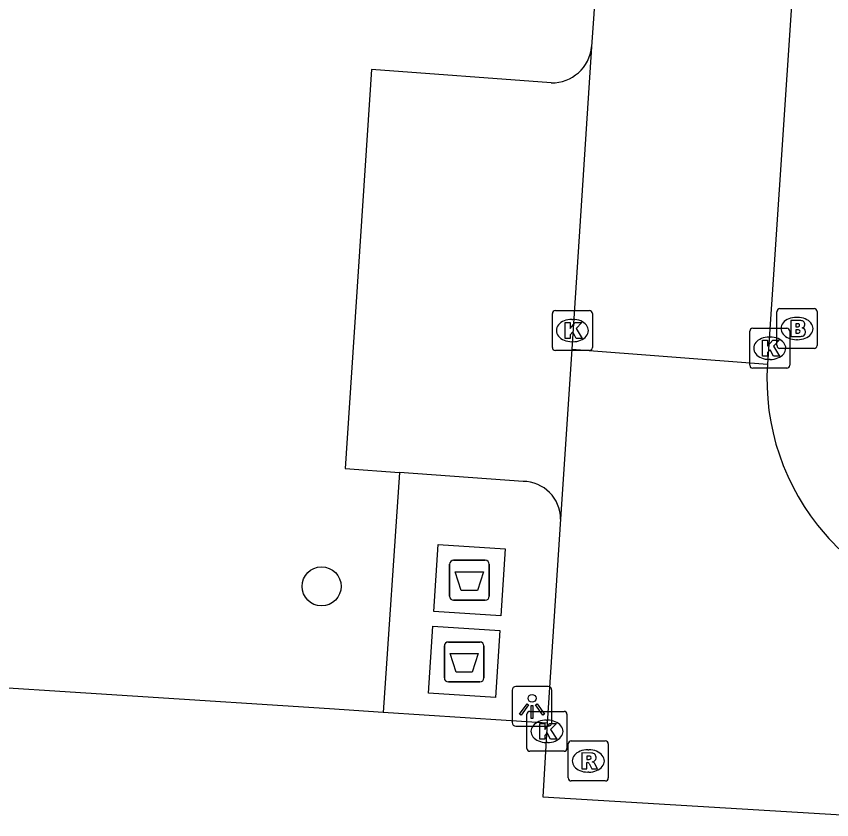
# Model space of a CAD drawing. Extents: x 161848 to 162726, y 385382 to 386521.
# Drawn here: x 161938.07 to 161958.48, y 385875.2 to 385895.31 of the extents above; entities that cross this region are included whole.
import ezdxf

# ---------------------------------------------------------------- set-up
doc = ezdxf.new("R2010")
doc.units = 0
for name, color, linetype in [('IMGEO_Afval_apart_plaats', 7, 'Continuous'), ('IMGEO_Boom', 7, 'Continuous'), ('IMGEO_Brandkraan', 7, 'Continuous'), ('IMGEO_Kolk', 7, 'Continuous'), ('IMGEO_Lichtpunt', 7, 'Continuous'), ('IMGEO_Parkeervlak_open', 7, 'Continuous'), ('IMGEO_Rijbaan_lokaal_open', 7, 'Continuous'), ('IMGEO_Rioolput', 7, 'Continuous'), ('IMGEO_Voetpad_gesloten', 7, 'Continuous'), ('IMGEO_Voetpad_open', 7, 'Continuous')]:
    doc.layers.add(name, color=color, linetype=linetype)

msp = doc.modelspace()

# ---------------------------------------------------------------- linework, layer by layer
at = {"layer": 'IMGEO_Afval_apart_plaats'}
for p, q in [((161948.916, 385880.792), (161948.916, 385881.592)), ((161948.916, 385881.592), (161948.916, 385880.792)), ((161949.016, 385881.692), (161949.806, 385881.692)), ((161949.806, 385881.692), (161949.016, 385881.692)), ((161949.906, 385881.592), (161949.906, 385880.792)), ((161949.906, 385880.792), (161949.906, 385881.592)), ((161949.806, 385880.692), (161949.016, 385880.692)), ((161949.016, 385880.692), (161949.806, 385880.692)), ((161948.784, 385878.746), (161948.784, 385879.546)), ((161948.784, 385879.546), (161948.784, 385878.746)), ((161948.884, 385879.646), (161949.674, 385879.646)), ((161949.674, 385879.646), (161948.884, 385879.646)), ((161949.774, 385879.546), (161949.774, 385878.746)), ((161949.774, 385878.746), (161949.774, 385879.546)), ((161949.674, 385878.646), (161948.884, 385878.646)), ((161948.884, 385878.646), (161949.674, 385878.646))]:
    msp.add_line(p, q, dxfattribs=at)
for points in [[(161949.059, 385881.406), (161949.763, 385881.406), (161949.614, 385880.936), (161949.208, 385880.936), (161949.059, 385881.406)], [(161948.927, 385879.36), (161949.631, 385879.36), (161949.482, 385878.89), (161949.076, 385878.89), (161948.927, 385879.36)]]:
    msp.add_lwpolyline(points, dxfattribs=at)
for centre, start, end in [((161949.016, 385881.592), 90, 180), ((161949.016, 385881.592), 90, 180), ((161949.806, 385881.592), 0, 90), ((161949.806, 385881.592), 360, 90), ((161949.016, 385880.792), 180, 270), ((161949.016, 385880.792), 180, 270), ((161949.806, 385880.792), 270, 0), ((161949.806, 385880.792), 270, 0), ((161948.884, 385879.546), 90, 180), ((161948.884, 385879.546), 90, 180), ((161949.674, 385879.546), 0, 90), ((161949.674, 385879.546), 360, 90), ((161948.884, 385878.746), 180, 270), ((161948.884, 385878.746), 180, 270), ((161949.674, 385878.746), 270, 0), ((161949.674, 385878.746), 270, 0)]:
    msp.add_arc(centre, 0.1, start, end, dxfattribs=at)
at = {"layer": 'IMGEO_Boom'}
msp.add_circle((161945.712, 385881.038), 0.489, dxfattribs=at)
at = {"layer": 'IMGEO_Brandkraan'}
for p, q in [((161957.107, 385887.067), (161957.107, 385887.919)), ((161957.182, 385887.993), (161958.034, 385887.993)), ((161958.108, 385887.919), (161958.108, 385887.067)), ((161957.595, 385887.773), (161957.62, 385887.773)), ((161957.618, 385887.213), (161957.593, 385887.213)), ((161958.034, 385886.993), (161957.182, 385886.993))]:
    msp.add_line(p, q, dxfattribs=at)
for points in [[(161957.107, 385887.067), (161957.107, 385887.919)], [(161957.182, 385887.993), (161958.034, 385887.993)], [(161958.108, 385887.919), (161958.108, 385887.067)], [(161957.455, 385887.693), (161957.455, 385887.293), (161957.668, 385887.293)], [(161957.686, 385887.693), (161957.455, 385887.693)], [(161957.634, 385887.612), (161957.58, 385887.612), (161957.58, 385887.536)], [(161957.58, 385887.536), (161957.633, 385887.536)], [(161957.642, 385887.46), (161957.58, 385887.46), (161957.58, 385887.379)], [(161957.58, 385887.379), (161957.642, 385887.379)], [(161958.034, 385886.993), (161957.182, 385886.993)]]:
    msp.add_lwpolyline(points, dxfattribs=at)
for centre, radius, start, end in [((161957.184, 385887.917), 0.0765, 91.552, 178.448), ((161957.184, 385887.917), 0.0765, 91.552, 178.448), ((161958.032, 385887.917), 0.0765, 1.552, 88.448), ((161958.032, 385887.917), 0.0765, 1.552, 88.448), ((161957.69, 385887.548), 0.145, 59.4692, 91.5367), ((161957.715, 385887.595), 0.0922, 285.5137, 58.1501), ((161957.635, 385887.574), 0.0379, 267.8285, 90.9355), ((161957.643, 385887.419), 0.0404, 269.8759, 90.5077), ((161957.72, 385887.403), 0.105, 301.3115, 78.989), ((161957.674, 385887.544), 0.251, 268.6676, 293.5347), ((161957.184, 385887.069), 0.0765, 181.552, 268.448), ((161957.184, 385887.069), 0.0765, 181.552, 268.448), ((161958.032, 385887.069), 0.0765, 271.552, 358.448), ((161958.032, 385887.069), 0.0765, 271.552, 358.448)]:
    msp.add_arc(centre, radius, start, end, dxfattribs=at)
for centre, major_axis, ratio, start_param, end_param in [((161957.594, 385887.493), (-0.387, 0.002), 0.722429, 4.712389, 7.853982), ((161957.619, 385887.493), (-0.39, 0.002), 0.717154, 1.570796, 4.712389)]:
    msp.add_ellipse(centre, major_axis=major_axis, ratio=ratio, start_param=start_param, end_param=end_param, dxfattribs=at)
at = {"layer": 'IMGEO_Kolk'}
for p, q in [((161951.487, 385887.016), (161951.487, 385887.868)), ((161951.562, 385887.942), (161952.414, 385887.942)), ((161952.488, 385887.868), (161952.488, 385887.016)), ((161951.975, 385887.722), (161952, 385887.722)), ((161956.5, 385887.499), (161957.352, 385887.499)), ((161956.425, 385886.573), (161956.425, 385887.425)), ((161956.913, 385887.279), (161956.938, 385887.279)), ((161957.426, 385887.425), (161957.426, 385886.573)), ((161951.998, 385887.162), (161951.973, 385887.162)), ((161952.414, 385886.942), (161951.562, 385886.942)), ((161956.936, 385886.719), (161956.911, 385886.719)), ((161957.352, 385886.499), (161956.5, 385886.499)), ((161950.926, 385877.91), (161951.778, 385877.91)), ((161950.851, 385876.984), (161950.851, 385877.836)), ((161951.339, 385877.69), (161951.364, 385877.69)), ((161951.852, 385877.836), (161951.852, 385876.984)), ((161951.362, 385877.13), (161951.337, 385877.13)), ((161951.778, 385876.91), (161950.926, 385876.91))]:
    msp.add_line(p, q, dxfattribs=at)
for points in [[(161951.487, 385887.016), (161951.487, 385887.868)], [(161951.562, 385887.942), (161952.414, 385887.942)], [(161952.488, 385887.868), (161952.488, 385887.016)], [(161951.808, 385887.642), (161951.931, 385887.642), (161951.931, 385887.491), (161952.061, 385887.642), (161952.225, 385887.642), (161952.079, 385887.491), (161952.232, 385887.242), (161952.08, 385887.242), (161951.995, 385887.406), (161951.931, 385887.339), (161951.931, 385887.242), (161951.808, 385887.242), (161951.808, 385887.642)], [(161956.5, 385887.499), (161957.352, 385887.499)], [(161956.425, 385886.573), (161956.425, 385887.425)], [(161957.426, 385887.425), (161957.426, 385886.573)], [(161956.746, 385887.199), (161956.869, 385887.199), (161956.869, 385887.048), (161956.999, 385887.199), (161957.163, 385887.199), (161957.017, 385887.048), (161957.17, 385886.799), (161957.018, 385886.799), (161956.933, 385886.963), (161956.869, 385886.896), (161956.869, 385886.799), (161956.746, 385886.799), (161956.746, 385887.199)], [(161952.414, 385886.942), (161951.562, 385886.942)], [(161957.352, 385886.499), (161956.5, 385886.499)], [(161950.926, 385877.91), (161951.778, 385877.91)], [(161950.851, 385876.984), (161950.851, 385877.836)], [(161951.852, 385877.836), (161951.852, 385876.984)], [(161951.172, 385877.61), (161951.295, 385877.61), (161951.295, 385877.459), (161951.425, 385877.61), (161951.589, 385877.61), (161951.443, 385877.459), (161951.596, 385877.21), (161951.444, 385877.21), (161951.359, 385877.374), (161951.295, 385877.307), (161951.295, 385877.21), (161951.172, 385877.21), (161951.172, 385877.61)], [(161951.778, 385876.91), (161950.926, 385876.91)]]:
    msp.add_lwpolyline(points, dxfattribs=at)
for centre, start, end in [((161951.564, 385887.866), 91.552, 178.448), ((161951.564, 385887.866), 91.552, 178.448), ((161952.412, 385887.866), 1.552, 88.448), ((161952.412, 385887.866), 1.552, 88.448), ((161956.502, 385887.423), 91.552, 178.448), ((161956.502, 385887.423), 91.552, 178.448), ((161957.35, 385887.423), 1.552, 88.448), ((161957.35, 385887.423), 1.552, 88.448), ((161951.564, 385887.018), 181.552, 268.448), ((161951.564, 385887.018), 181.552, 268.448), ((161952.412, 385887.018), 271.552, 358.448), ((161952.412, 385887.018), 271.552, 358.448), ((161956.502, 385886.575), 181.552, 268.448), ((161956.502, 385886.575), 181.552, 268.448), ((161957.35, 385886.575), 271.552, 358.448), ((161957.35, 385886.575), 271.552, 358.448), ((161950.928, 385877.834), 91.552, 178.448), ((161950.928, 385877.834), 91.552, 178.448), ((161951.776, 385877.834), 1.552, 88.448), ((161951.776, 385877.834), 1.552, 88.448), ((161950.928, 385876.986), 181.552, 268.448), ((161950.928, 385876.986), 181.552, 268.448), ((161951.776, 385876.986), 271.552, 358.448), ((161951.776, 385876.986), 271.552, 358.448)]:
    msp.add_arc(centre, 0.0765, start, end, dxfattribs=at)
for centre, major_axis, ratio, start_param, end_param in [((161951.974, 385887.442), (-0.387, 0.002), 0.722429, 4.712389, 7.853982), ((161951.999, 385887.442), (-0.39, 0.002), 0.717154, 1.570796, 4.712389), ((161956.912, 385886.999), (-0.387, 0.002), 0.722429, 4.712389, 7.853982), ((161956.937, 385886.999), (-0.39, 0.002), 0.717154, 1.570796, 4.712389), ((161951.338, 385877.41), (-0.387, 0.002), 0.722429, 4.712389, 7.853982), ((161951.363, 385877.41), (-0.39, 0.002), 0.717154, 1.570796, 4.712389)]:
    msp.add_ellipse(centre, major_axis=major_axis, ratio=ratio, start_param=start_param, end_param=end_param, dxfattribs=at)
at = {"layer": 'IMGEO_Lichtpunt'}
for p, q in [((161951.381, 385878.533), (161950.573, 385878.533)), ((161951.381, 385878.533), (161950.573, 385878.533)), ((161950.479, 385878.438), (161950.479, 385877.631)), ((161950.479, 385878.438), (161950.479, 385877.631)), ((161951.475, 385877.631), (161951.475, 385878.438)), ((161951.475, 385877.631), (161951.475, 385878.438)), ((161950.573, 385877.537), (161951.381, 385877.537)), ((161950.573, 385877.537), (161951.381, 385877.537))]:
    msp.add_line(p, q, dxfattribs=at)
for points in [[(161950.853, 385878.102), (161950.892, 385878.074), (161950.704, 385877.812), (161950.666, 385877.839), (161950.853, 385878.102)], [(161951.065, 385878.074), (161951.103, 385878.101), (161951.29, 385877.839), (161951.251, 385877.811), (161951.065, 385878.074)], [(161950.955, 385878.054), (161951.002, 385878.054), (161951.002, 385877.732), (161950.955, 385877.732), (161950.955, 385878.054)]]:
    msp.add_lwpolyline(points, dxfattribs=at)
msp.add_circle((161950.978, 385878.236), 0.0994, dxfattribs=at)
for centre, start, end in [((161950.573, 385878.438), 90, 180), ((161950.573, 385878.438), 90, 180), ((161951.381, 385878.438), 0, 90), ((161951.381, 385878.438), 0, 90), ((161950.573, 385877.631), 180, 270), ((161950.573, 385877.631), 180, 270), ((161951.381, 385877.631), 270, 0), ((161951.381, 385877.631), 270, 360)]:
    msp.add_arc(centre, 0.0946, start, end, dxfattribs=at)
at = {"layer": 'IMGEO_Parkeervlak_open'}
msp.add_lwpolyline([(161951.459, 385893.64), (161946.959, 385893.98), (161946.303, 385883.992), (161947.664, 385883.893)], dxfattribs=at)
msp.add_arc((161951.468, 385894.645), 1.005, 269.5069, 354.3356, dxfattribs=at)
at = {"layer": 'IMGEO_Rijbaan_lokaal_open'}
for points in [[(161962.333, 385968.495), (161960.348, 385938.653), (161956.869, 385886.598)], [(161952.821, 385899.622), (161952.468, 385894.546)], [(161952.468, 385894.546), (161951.972, 385886.976)], [(161951.972, 385886.976), (161951.694, 385882.724)], [(161951.972, 385886.976), (161956.869, 385886.598)], [(161951.694, 385882.724), (161951.359, 385877.618)], [(161951.359, 385877.618), (161951.247, 385875.773), (161960.809, 385875.198)]]:
    msp.add_lwpolyline(points, dxfattribs=at)
msp.add_arc((161962.719, 385886.209), 5.863, 176.1985, 266.2137, dxfattribs=at)
at = {"layer": 'IMGEO_Rioolput'}
for p, q in [((161951.885, 385876.243), (161951.885, 385877.095)), ((161951.96, 385877.169), (161952.812, 385877.169)), ((161952.886, 385877.095), (161952.886, 385876.243)), ((161952.373, 385876.949), (161952.398, 385876.949)), ((161952.396, 385876.389), (161952.371, 385876.389)), ((161952.812, 385876.169), (161951.96, 385876.169))]:
    msp.add_line(p, q, dxfattribs=at)
for points in [[(161951.885, 385876.243), (161951.885, 385877.095)], [(161951.96, 385877.169), (161952.812, 385877.169)], [(161952.886, 385877.095), (161952.886, 385876.243)], [(161952.474, 385876.867), (161952.222, 385876.869), (161952.222, 385876.469)], [(161952.4, 385876.788), (161952.346, 385876.788), (161952.346, 385876.707)], [(161952.346, 385876.707), (161952.398, 385876.707)], [(161952.222, 385876.469), (161952.346, 385876.469), (161952.346, 385876.631), (161952.357, 385876.631)], [(161952.404, 385876.602), (161952.475, 385876.469), (161952.615, 385876.469), (161952.55, 385876.595)], [(161952.812, 385876.169), (161951.96, 385876.169)]]:
    msp.add_lwpolyline(points, dxfattribs=at)
for centre, radius, start, end in [((161951.962, 385877.093), 0.0765, 91.552, 178.448), ((161951.962, 385877.093), 0.0765, 91.552, 178.448), ((161952.81, 385877.093), 0.0765, 1.552, 88.448), ((161952.81, 385877.093), 0.0765, 1.552, 88.448), ((161952.473, 385876.757), 0.109, 350.3612, 89.416), ((161952.382, 385876.896), 0.19, 274.7715, 282.9687), ((161952.406, 385876.692), 0.0964, 77.0061, 93.1865), ((161952.42, 385876.749), 0.0378, 276.6634, 79.6772), ((161952.471, 385876.757), 0.112, 277.5842, 350.9817), ((161952.455, 385876.542), 0.108, 29.5134, 73.7905), ((161952.356, 385876.578), 0.0533, 26.0293, 88.6989), ((161951.962, 385876.245), 0.0765, 181.552, 268.448), ((161951.962, 385876.245), 0.0765, 181.552, 268.448), ((161952.81, 385876.245), 0.0765, 271.552, 358.448), ((161952.81, 385876.245), 0.0765, 271.552, 358.448)]:
    msp.add_arc(centre, radius, start, end, dxfattribs=at)
for centre, major_axis, ratio, start_param, end_param in [((161952.372, 385876.669), (-0.387, 0.002), 0.722429, 4.712389, 7.853982), ((161952.397, 385876.669), (-0.39, 0.002), 0.717154, 1.570796, 4.712389)]:
    msp.add_ellipse(centre, major_axis=major_axis, ratio=ratio, start_param=start_param, end_param=end_param, dxfattribs=at)
at = {"layer": 'IMGEO_Voetpad_gesloten'}
for points in [[(161948.519, 385880.408), (161948.627, 385882.084), (161950.303, 385881.976), (161950.195, 385880.3), (161948.519, 385880.408)], [(161948.495, 385880.039), (161950.172, 385879.931), (161950.064, 385878.254), (161948.387, 385878.362), (161948.495, 385880.039)]]:
    msp.add_lwpolyline(points, dxfattribs=at)
at = {"layer": 'IMGEO_Voetpad_open'}
for points in [[(161947.664, 385883.893), (161947.252, 385877.882)], [(161950.754, 385883.667), (161947.664, 385883.893)], [(161947.252, 385877.882), (161945.908, 385877.969), (161936.046, 385878.605)], [(161951.359, 385877.618), (161947.252, 385877.882)]]:
    msp.add_lwpolyline(points, dxfattribs=at)
msp.add_arc((161950.745, 385882.718), 0.949, 0.3751, 89.4423, dxfattribs=at)

doc.saveas('drawing.dxf')
